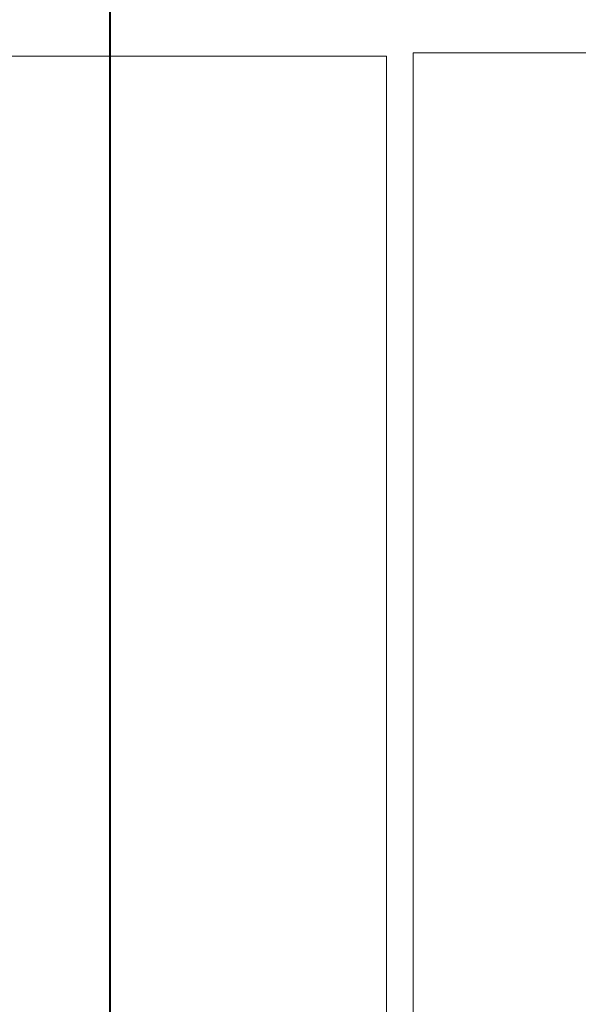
# Model space of a CAD drawing. Extents: x 3940905 to 4145695, y 925352 to 1109797.
# Tile 509 of 656: x 4009534 to 4009837, y 1099750 to 1100284. Entities that reach past the tile are written whole.
import ezdxf

# ---------------------------------------------------------------- set-up
doc = ezdxf.new("R2010")
doc.units = 0
doc.header["$LTSCALE"] = 750
doc.header["$MEASUREMENT"] = 0
doc.linetypes.add('DASHED', pattern=[0.75, 0.5, -0.25])
doc.layers.add('CKD Equipments', color=252, linetype='CONTINUOUS', lineweight=0)
doc.layers.add('CKD-Hood', color=1, linetype='CONTINUOUS')

msp = doc.modelspace()

# ---------------------------------------------------------------- linework, layer by layer
at = {"layer": 'CKD Equipments', "color": 252, "true_color": 0x989898}
for p, q in [((4009433.07, 1100263.78), (4009733.27, 1100263.78)), ((4009733.27, 1100263.78), (4009733.27, 1099395.2)), ((4010762.73, 1100265.63), (4009747.65, 1100265.63)), ((4009747.65, 1100265.63), (4009747.65, 1099425.59))]:
    msp.add_line(p, q, dxfattribs=at)
at = {"layer": 'CKD-Hood', "linetype": 'DASHED', "const_width": 1}
msp.add_lwpolyline([(4009583.42, 1100470.14), (4012783.42, 1100470.14), (4012783.42, 1099420.14), (4009583.42, 1099420.14), (4009583.42, 1100470.14), (4012783.42, 1099420.14), (4009583.42, 1099420.14), (4012783.42, 1100470.14)], dxfattribs=at)

doc.saveas('drawing.dxf')
